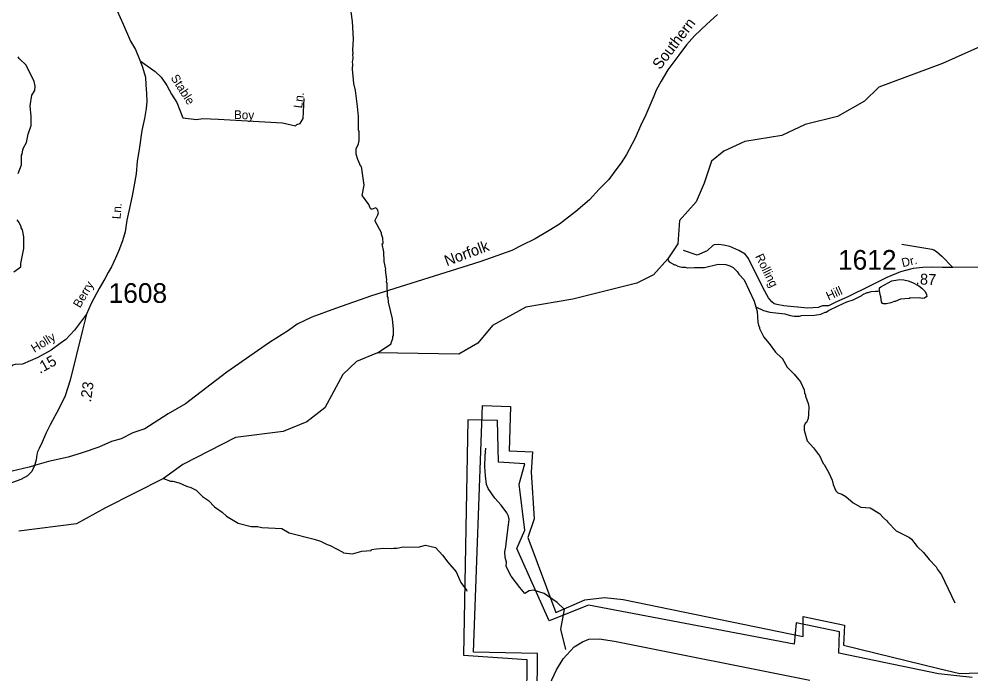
# Model space of a CAD drawing. Extents: x 1551653 to 1702041, y 811336 to 920032.
# Drawn here: x 1583647 to 1590795, y 905838 to 910753 of the extents above; entities that cross this region are included whole.
import ezdxf

# ---------------------------------------------------------------- set-up
doc = ezdxf.new("R2010")
doc.units = 0
for name, color, linetype in [('Old_Level_10', 7, 'Continuous'), ('Old_Level_11', 7, 'Continuous'), ('Old_Level_14', 7, 'Continuous'), ('Old_Level_17', 7, 'Continuous'), ('Old_Level_32', 7, 'Continuous'), ('Old_Level_35', 7, 'Continuous'), ('Old_Level_44', 7, 'Continuous'), ('Old_Level_48', 7, 'Continuous'), ('Old_Level_49', 7, 'Continuous'), ('Old_Level_59', 7, 'Continuous'), ('Old_Level_62', 7, 'Continuous'), ('Old_Level_8', 7, 'Continuous')]:
    doc.layers.add(name, color=color, linetype=linetype)

msp = doc.modelspace()

# ---------------------------------------------------------------- linework, layer by layer
at = {"layer": 'Old_Level_32'}
for points in [[(1584383.635, 910814.135), (1584428.798, 910715.778), (1584484.148, 910588.197), (1584521.346, 910525.595), (1584548.348, 910457.923), (1584572.259, 910399.44), (1584596.169, 910318.098), (1584598.825, 910259.615), (1584603.324, 910194.078), (1584606.224, 910133.977), (1584601.482, 910081.51), (1584588.199, 910006.28), (1584569.602, 909915.898), (1584548.348, 909775.008), (1584535.065, 909687.285), (1584527.095, 909591.586), (1584508.498, 909493.229), (1584497.872, 909425.71), (1584476.618, 909332.668), (1584455.365, 909244.945), (1584444.738, 909157.221), (1584423.485, 909088.105), (1584396.919, 909016.331), (1584370.351, 908957.849), (1584341.128, 908894.05), (1584317.218, 908851.517), (1584290.652, 908803.668), (1584248.145, 908731.894), (1584189.698, 908617.586), (1584154.76, 908537.435)], [(1590904.27, 908889.995), (1590658.519, 908887.782), (1590580.32, 908888.983), (1590508.519, 908891.782), (1590434.418, 908888.882), (1590360.219, 908881.982), (1590265.819, 908855.283), (1590163.119, 908812.783), (1590034.12, 908748.783), (1589874.819, 908670.883), (1589780.322, 908628.183), (1589725.722, 908601.084), (1589678.92, 908599.96), (1589647.102, 908588.38), (1589567.52, 908583.282), (1589389.522, 908601.884), (1589337.721, 908610.782), (1589317.823, 908616.982), (1589300.122, 908631.382), (1589274.522, 908659.683), (1589235.523, 908732.284), (1589124.621, 908955.883), (1589112.921, 908974.183), (1589099.024, 908988.183), (1589051.622, 909016.982), (1588983.922, 909045.981), (1588936.124, 909056.781), (1588898.023, 909061.381), (1588865.924, 909059.783), (1588856.022, 909053.783), (1588814.037, 909013.953), (1588738.831, 908982.108), (1588635.855, 909016.849)], [(1584154.76, 908537.435), (1584063.444, 908418.066), (1583997.493, 908348.409), (1583955.967, 908319.079), (1583887.573, 908268.973), (1583787.423, 908212.758), (1583672.619, 908163.875), (1583618.88, 908160.208), (1583599.339, 908155.32), (1583583.461, 908140.655), (1583565.141, 908122.324), (1583534.608, 908107.659), (1583478.175, 908098.088)], [(1584154.76, 908537.435), (1584124.375, 908418.338), (1584031.894, 908042.822), (1583993.232, 907924.854), (1583948.174, 907832.513), (1583881.673, 907706.596), (1583850.872, 907646.996), (1583819.872, 907577.295), (1583797.073, 907529.598), (1583784.672, 907503.797), (1583780.472, 907483.896), (1583775.872, 907443.998), (1583766.509, 907410.371), (1583762.779, 907401.884)], [(1583762.779, 907401.884), (1583743.451, 907358.156), (1583710.685, 907324.155), (1583660.928, 907297.44), (1583571.124, 907264.654), (1583407.292, 907217.297), (1583276.227, 907193.011), (1583216.762, 907193.011), (1583177.928, 907200.296), (1583147.589, 907212.44), (1583133.538, 907253.279)], [(1587613.952, 905719.482), (1587684.05, 905868.582), (1587733.351, 905952.08), (1587816.552, 906040.155), (1587877.57, 906078.607), (1587925.651, 906099.281), (1588003.551, 906102.079), (1588117.452, 906084.379), (1589585.949, 905790.981)]]:
    msp.add_lwpolyline(points, dxfattribs=at)
at = {"layer": 'Old_Level_35'}
for points in [[(1584556.011, 910439.179), (1584668.832, 910359.279), (1584714.131, 910316.48), (1584757.33, 910255.778), (1584791.527, 910190.271), (1584832.425, 910125.773), (1584876.235, 910011.121)], [(1584876.235, 910011.121), (1584978.727, 909999.626), (1585026.419, 910007.78), (1585143.229, 910001.1), (1585625.86, 909973.267), (1585723.098, 909952.937), (1585733.298, 909960.936), (1585759.257, 909968.229), (1585779.392, 910006.015), (1585786.943, 910157.16)], [(1590274.819, 909063.481), (1590500.419, 909026.083), (1590516.321, 909021.683), (1590536.121, 909009.482), (1590575.619, 908972.884), (1590658.519, 908887.782)], [(1587752.73, 906021.81), (1587715.217, 906173.168), (1587743.817, 906322.017), (1587687.534, 906374.691), (1587591.282, 906440.332), (1587511.2, 906467.049), (1587476.879, 906461.324), (1587444.465, 906440.332), (1587408.238, 906486.132), (1587341.476, 906570.87), (1587304.576, 906643.472), (1587306.727, 906677.088), (1587297.226, 906711.386), (1587293.926, 906753.187), (1587302.426, 906791.287), (1587313.627, 906879.086), (1587322.827, 906956.986), (1587327.426, 906996.887), (1587321.727, 907020.985), (1587310.025, 907047.287), (1587266.924, 907103.787), (1587219.625, 907156.585), (1587170.625, 907229.387), (1587157.026, 907259.485), (1587150.025, 907325.686), (1587145.025, 907395.886), (1587148.227, 907475.784), (1587152.925, 907531.785)]]:
    msp.add_lwpolyline(points, dxfattribs=at)
at = {"layer": 'Old_Level_44'}
for points in [[(1588890.924, 910786.378), (1588812.023, 910715.279), (1588718.624, 910626.778), (1588659.622, 910559.479), (1588602.424, 910482.179), (1588518.923, 910371.48), (1588469.622, 910288.18), (1588430.524, 910218.78), (1588413.825, 910174.88), (1588384.822, 910105.182), (1588353.723, 910033.581), (1588316.824, 909956.081), (1588271.325, 909854.782), (1588209.524, 909737.682), (1588168.625, 909674.08), (1588121.624, 909610.78), (1588074.823, 909549.582), (1588003.724, 909476.482), (1587930.424, 909397.381), (1587827.225, 909308.982), (1587772.425, 909265.682), (1587705.624, 909214.583), (1587628.925, 909165.682), (1587522.026, 909103.281), (1587421.127, 909052.684)], [(1587421.127, 909052.684), (1587348.525, 909015.682), (1587270.126, 908988.881), (1587107.325, 908931.181), (1586293.553, 908674.981), (1586022.747, 908580.515), (1585846.351, 908515.88), (1585734.551, 908463.675), (1585669.955, 908416.442), (1585528.342, 908324.461), (1585207.847, 908103.211), (1584896.831, 907864.684), (1584765.995, 907789.181), (1584591.831, 907676.984), (1584501.713, 907648.646), (1584412.914, 907602.045), (1584340.619, 907582.308), (1584246.455, 907540.074), (1584121.754, 907497.974), (1584017.094, 907465.379), (1583867.313, 907432.399), (1583762.779, 907401.884)], [(1583762.779, 907401.884), (1583723.524, 907390.425), (1583423.965, 907318.469), (1583157.365, 907261.008), (1583133.538, 907253.279)]]:
    msp.add_lwpolyline(points, dxfattribs=at)
at = {"layer": 'Old_Level_48'}
msp.add_lwpolyline([(1590804.798, 905811.26), (1590551.481, 905838.832), (1589803.885, 905994.465), (1589808.094, 906154.159), (1589482.579, 906220.819), (1589467.822, 906061.745), (1587923.695, 906352.929), (1587627.892, 906237.312), (1587385.586, 906778.902), (1587444.145, 906917.98), (1587402.492, 907262.487), (1587446.232, 907415.105), (1587247.446, 907426.01), (1587240.123, 907739.199), (1587017.653, 907744.533), (1586984.724, 905978.395), (1587459.906, 905946.476), (1587456.724, 905634.695)], dxfattribs=at)
at = {"layer": 'Old_Level_49'}
msp.add_lwpolyline([(1587537.016, 905653.537), (1587539.989, 905990.95), (1587060.782, 906001.203), (1587127.014, 907852.413), (1587336.987, 907846.261), (1587327.76, 907511.104), (1587501.747, 907505.26), (1587492.724, 907352.291), (1587515.28, 907000.729), (1587467.503, 906861.704), (1587678.092, 906299.759), (1587894.337, 906395.051), (1588042.722, 906411.975), (1588182.837, 906397.469), (1589534.633, 906117.98), (1589535.966, 906269.513), (1589845.8, 906202.974), (1589838.725, 906053.286), (1590553.953, 905877.574), (1590710.164, 905841.746), (1590924.955, 905848.26)], dxfattribs=at)
at = {"layer": 'Old_Level_59'}
msp.add_lwpolyline([(1591151.528, 910674.083), (1590581.527, 910420.28), (1590103.55, 910242.808), (1589994.565, 910136.693), (1589792.589, 910022.582), (1589549.602, 909961.886), (1589373.565, 909880.07), (1589097.565, 909833.114), (1588938.547, 909760.935), (1588845.556, 909687.322), (1588790.876, 909521.561), (1588732.572, 909380.974), (1588605.789, 909240.763), (1588595.105, 909066.549), (1588518.002, 908952.659), (1588411.695, 908833.067), (1588287.048, 908770.687), (1587804.506, 908651.296), (1587453.56, 908589.473), (1587201.55, 908453.421), (1587091.54, 908321.162), (1586948.516, 908238.731), (1586339.512, 908247.753), (1586180.494, 908182.034), (1586079.505, 908085.66), (1585942.531, 907835.599), (1585807.504, 907729.997), (1585631.569, 907658.024), (1585271.498, 907612.81), (1584877.49, 907410.731), (1584732.845, 907304.34), (1584297.5, 907084.39), (1584078.505, 906964.127), (1583644.512, 906910.506)], dxfattribs=at)
at = {"layer": 'Old_Level_62'}
for points in [[(1586339.512, 908247.753), (1586441.833, 908314.805), (1586441.935, 908322.802), (1586454.341, 908354.586), (1586454.546, 908370.58), (1586458.647, 908378.577), (1586459.262, 908426.559), (1586452.188, 908502.633), (1586421.635, 908626.997), (1586418.046, 908663.086), (1586414.15, 908671.083), (1586411.382, 908767.15), (1586407.486, 908781.196), (1586409.742, 908795.14), (1586398.567, 908870.497), (1586400.617, 908875.315), (1586388.929, 908934.473), (1586387.186, 909005.011), (1586374.986, 909065.604), (1586381.035, 909067.552), (1586379.497, 909107.537), (1586367.911, 909139.73), (1586367.911, 909147.727), (1586321.057, 909236.309), (1586321.159, 909244.307), (1586341.562, 909284.087), (1586345.766, 909299.978), (1586338.076, 909324.174), (1586326.286, 909336.272), (1586298.091, 909326.635), (1586289.889, 909325.712), (1586284.25, 909336.785), (1586272.562, 909360.981), (1586227.348, 909427.521), (1586223.35, 909429.571), (1586237.908, 909506.978), (1586218.018, 909645.696), (1586214.02, 909645.696), (1586190.644, 909697.984), (1586179.161, 909740.225), (1586179.571, 909778.16), (1586196.078, 909817.94), (1586200.384, 909841.931), (1586201.101, 909905.907), (1586197.308, 909921.901), (1586194.95, 910021.967), (1586187.465, 910098.041), (1586172.907, 910218.304), (1586161.526, 910268.439), (1586150.864, 910376.604), (1586153.324, 910414.539), (1586151.479, 910428.585), (1586155.785, 910458.522), (1586154.247, 910490.511), (1586156.298, 910498.508), (1586152.607, 910520.551), (1586157.528, 910602.469), (1586151.171, 910734.523), (1586139.996, 910806.701)], [(1583641.231, 909594.843), (1583665.94, 909658.512), (1583666.863, 909730.588), (1583670.964, 909738.482), (1583675.27, 909770.47), (1583679.473, 909786.362), (1583702.029, 909826.039), (1583716.793, 909889.913), (1583737.503, 909953.684), (1583738.323, 910021.659), (1583731.352, 910101.732), (1583744.27, 910181.6), (1583764.775, 910217.279), (1583769.081, 910249.267), (1583761.597, 910285.356), (1583701.004, 910406.132), (1583647.588, 910456.779), (1583639.796, 910470.928)], [(1583609.204, 908854.94), (1583660.711, 908894.59), (1583661.019, 908918.581), (1583682.344, 909030.335), (1583683.472, 909118.302), (1583672.092, 909170.488), (1583664.197, 909186.584), (1583664.3, 909194.581), (1583648.716, 909226.775), (1583632.927, 909246.972)], [(1588518.002, 908952.659), (1588521.573, 908940.009), (1588529.468, 908931.91), (1588569.145, 908907.406), (1588577.245, 908907.303), (1588593.136, 908899.101), (1588625.022, 908890.694), (1588649.013, 908890.387), (1588664.905, 908886.183), (1588719.038, 908889.464), (1588792.96, 908888.439), (1588897.331, 908913.147), (1588953.31, 908910.379), (1588985.196, 908901.972), (1589008.982, 908889.669), (1589038.612, 908857.373), (1589052.351, 908837.176), (1589091.926, 908796.678), (1589165.949, 908635.712), (1589180.406, 908592.548)], [(1590109.087, 908713.939), (1590109.189, 908735.572), (1590117.289, 908743.467), (1590199.822, 908788.373), (1590260.005, 908799.549), (1590291.993, 908795.14), (1590323.879, 908788.783), (1590355.764, 908776.378), (1590403.439, 908751.771), (1590427.225, 908733.419), (1590450.908, 908709.121), (1590460.648, 908686.975), (1590462.494, 908670.981), (1590446.295, 908659.19), (1590430.301, 908655.397), (1590406.31, 908659.703), (1590342.333, 908658.473), (1590336.284, 908660.626), (1590330.235, 908656.627), (1590266.156, 908649.553), (1590225.966, 908633.969), (1590217.969, 908634.072), (1590193.876, 908622.384), (1590161.785, 908614.797), (1590137.794, 908615.207), (1590129.797, 908617.257), (1590122.005, 908631.406), (1590118.416, 908667.392), (1590114.52, 908675.492), (1590109.087, 908713.939)], [(1589180.406, 908592.548), (1589237.103, 908566.712), (1589284.982, 908554.101), (1589396.838, 908540.67), (1589436.618, 908528.162), (1589468.606, 908523.753), (1589508.591, 908523.241), (1589522.638, 908527.034), (1589620.652, 908529.803), (1589668.84, 908539.235), (1589700.93, 908552.768), (1589708.927, 908552.666), (1589725.126, 908564.456), (1589797.51, 908599.52), (1589861.896, 908630.688), (1589910.083, 908646.067), (1589974.47, 908677.235), (1589982.569, 908685.129), (1590014.763, 908700.713), (1590022.76, 908700.611), (1590044.905, 908708.403), (1590076.893, 908711.991), (1590094.938, 908709.736), (1590109.087, 908713.939)], [(1589180.406, 908592.548), (1589189.018, 908559.33), (1589194.042, 908479.36), (1589199.783, 908455.266), (1589207.575, 908439.17), (1589207.473, 908431.172), (1589238.743, 908366.684), (1589280.061, 908318.189), (1589327.325, 908253.597), (1589372.539, 908210.947)], [(1589372.539, 908210.947), (1589376.743, 908206.948), (1589415.293, 908139.178), (1589467.376, 908087.813), (1589514.641, 908031.218), (1589541.912, 907970.831), (1589545.603, 907946.737), (1589553.395, 907930.64), (1589553.293, 907922.643), (1589572.67, 907866.459), (1589576.361, 907842.365), (1589575.644, 907786.386), (1589571.337, 907754.398), (1589558.932, 907724.563), (1589550.832, 907716.668), (1589542.63, 907698.829), (1589542.22, 907666.841), (1589565.288, 907586.46), (1589612.655, 907533.865), (1589651, 907483.729), (1589656.024, 907481.371), (1589685.244, 907416.985), (1589693.138, 907408.885), (1589728.407, 907348.395), (1589753.731, 907292.108), (1589761.318, 907260.018), (1589780.696, 907211.728), (1589794.537, 907197.579), (1589824.474, 907187.121), (1589856.257, 907170.717), (1589911.621, 907122.017), (1589967.293, 907089.312), (1590039.164, 907084.39), (1590108.676, 907041.535), (1590138.306, 907009.136), (1590164.04, 906986.786), (1590169.884, 906976.738), (1590233.143, 906911.942), (1590332.491, 906860.576), (1590348.382, 906848.375), (1590390.931, 906795.472), (1590439.63, 906748.515), (1590481.666, 906697.765), (1590533.852, 906641.991), (1590543.592, 906621.895), (1590573.119, 906581.5), (1590674.62, 906372.142)], [(1584732.845, 907304.34), (1584785.319, 907284.111), (1584801.313, 907283.906), (1584849.09, 907271.295), (1584904.865, 907246.484), (1584936.75, 907238.077), (1584976.53, 907217.572), (1585023.897, 907168.974), (1585068.599, 907139.652), (1585114.94, 907091.772), (1585172.56, 907053.12), (1585206.189, 907022.67), (1585293.541, 906969.561), (1585389.198, 906944.237), (1585437.18, 906943.622), (1585469.168, 906937.266), (1585621.009, 906929.268), (1585676.681, 906896.563), (1585864.098, 906850.118), (1585911.875, 906833.509), (1585959.653, 906808.903), (1585983.541, 906800.598), (1586077.865, 906752.514), (1586082.889, 906747.387), (1586150.761, 906738.468), (1586220.581, 906758.153), (1586291.119, 906764.714), (1586293.17, 906770.661), (1586331.207, 906776.197), (1586387.289, 906781.426), (1586443.268, 906778.658), (1586459.364, 906782.451), (1586483.356, 906782.144), (1586531.44, 906791.576), (1586643.399, 906788.09), (1586698.455, 906803.777), (1586775.35, 906786.45), (1586826.715, 906729.753), (1586866.085, 906677.259), (1586929.241, 906604.466), (1586964.203, 906523.983), (1587007.571, 906467.389), (1587009.417, 906459.392)]]:
    msp.add_lwpolyline(points, dxfattribs=at)

# ---------------------------------------------------------------- texts
at = {"layer": 'Old_Level_10'}
for s, rotation, p in [('Stable', 302.3792583, (1584783.134, 910312.502)), ('Ln.', 82.3583722, (1585772.138, 910080.674)), ('Boy', 358.2179139, (1585260.494, 910003.698))]:
    msp.add_text(s, height=65.6167, rotation=rotation, dxfattribs=at).set_placement(p)
at = {"layer": 'Old_Level_11'}
for s, height, rotation, p in [('Ln.', 65.6167, 85.2953722, (1584409.066, 909249.404)), ('Rolling', 65.6167, 296.3808111, (1589173.013, 908972.172)), ('Dr.', 65.6167, 13.0556667, (1590282.256, 908890.54)), ('Berry', 65.6167, 59.7198917, (1584105.111, 908579.874)), ('Hill', 65.6167, 24.3075806, (1589725.199, 908639.997)), ('Holly', 65.6166, 31.7751806, (1583762.557, 908247.354))]:
    msp.add_text(s, height=height, rotation=rotation, dxfattribs=at).set_placement(p)
at = {"layer": 'Old_Level_14'}
for s, rotation, p in [('Southern', 52.5083972, (1588460.204, 910368.676)), ('Norfolk', 20.3431583, (1586859.03, 908897.116))]:
    msp.add_text(s, height=82.0208, rotation=rotation, dxfattribs=at).set_placement(p)
at = {"layer": 'Old_Level_17'}
for s, rotation, p in [('.87', 357.7679417, (1590379.92, 908762.162)), ('.15', 29.3062639, (1583804.162, 908088.954)), ('.23', 81.6817556, (1584186.49, 907874.139))]:
    msp.add_text(s, height=82.0208, rotation=rotation, dxfattribs=at).set_placement(p)
at = {"layer": 'Old_Level_8'}
for s, p in [('1612', (1589796.832, 908872.196)), ('1608', (1584319.702, 908622.955))]:
    msp.add_text(s, height=147.6375, dxfattribs=at).set_placement(p)

doc.saveas('drawing.dxf')
